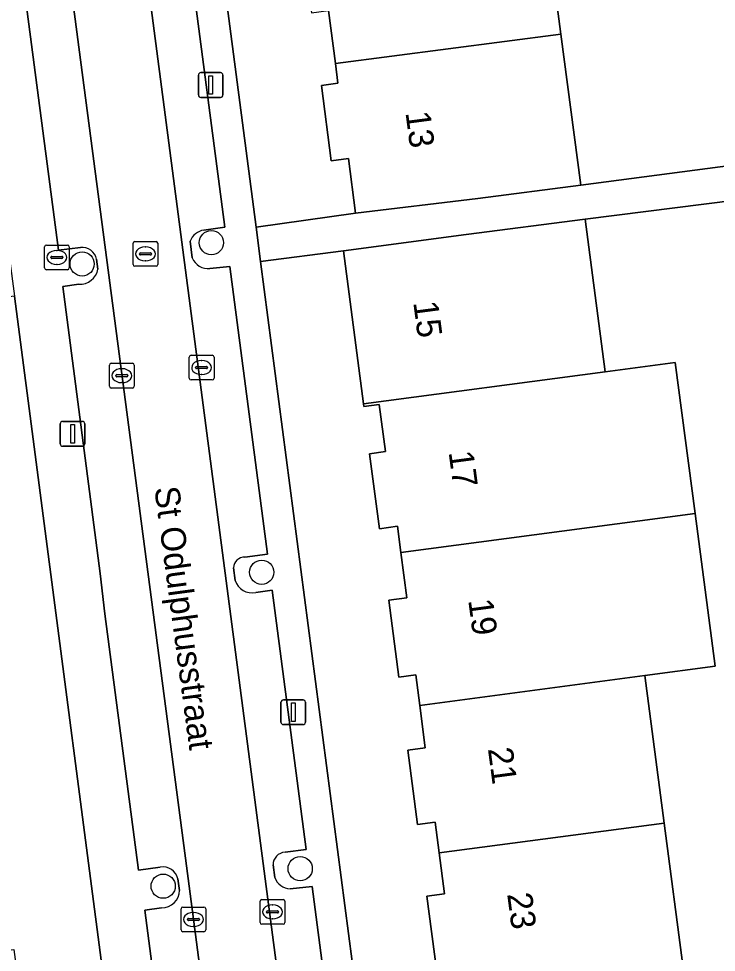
# Model space of a CAD drawing. Extents: x 162073 to 163043, y 381818 to 382561.
# Drawn here: x 162412.58 to 162440.74, y 382361.98 to 382399.64 of the extents above; entities that cross this region are included whole.
import ezdxf

# ---------------------------------------------------------------- set-up
doc = ezdxf.new("R2010")
doc.units = 0
for name, color, linetype in [('IMGEO_Boom', 7, 'Continuous'), ('IMGEO_Brandkraan', 7, 'Continuous'), ('IMGEO_Erf', 7, 'Continuous'), ('IMGEO_Kolk', 7, 'Continuous'), ('IMGEO_Lichtmast', 7, 'Continuous'), ('IMGEO_Openbare_ruimte_label', 7, 'Continuous'), ('IMGEO_Pand', 7, 'Continuous'), ('IMGEO_Pand_nummerreeks', 7, 'Continuous'), ('IMGEO_Parkeervlak_open', 7, 'Continuous'), ('IMGEO_Rijbaan_lokaal_open', 7, 'Continuous'), ('IMGEO_Rioolput', 7, 'Continuous'), ('IMGEO_Voetpad_open', 7, 'Continuous')]:
    doc.layers.add(name, color=color, linetype=linetype)

msp = doc.modelspace()

# ---------------------------------------------------------------- linework, layer by layer
at = {"layer": 'IMGEO_Boom'}
for centre in [(162420.36, 382390.6), (162415.143, 382389.744), (162422.391, 382377.308), (162423.943, 382365.349), (162418.414, 382364.645)]:
    msp.add_circle(centre, 0.489, dxfattribs=at)
at = {"layer": 'IMGEO_Brandkraan'}
for p, q in [((162413.625, 382389.581), (162413.625, 382390.433)), ((162413.7, 382390.507), (162414.552, 382390.507)), ((162414.626, 382390.433), (162414.626, 382389.581)), ((162413.927, 382390.05), (162414.325, 382390.05)), ((162414.113, 382390.287), (162414.138, 382390.287)), ((162413.884, 382390.001), (162413.884, 382390.013)), ((162414.322, 382389.964), (162413.924, 382389.964)), ((162414.136, 382389.727), (162414.111, 382389.727)), ((162414.368, 382390.013), (162414.368, 382390.001)), ((162414.552, 382389.507), (162413.7, 382389.507))]:
    msp.add_line(p, q, dxfattribs=at)
for points in [[(162413.625, 382389.581), (162413.625, 382390.433)], [(162413.7, 382390.507), (162414.552, 382390.507)], [(162414.626, 382390.433), (162414.626, 382389.581)], [(162414.552, 382389.507), (162413.7, 382389.507)]]:
    msp.add_lwpolyline(points, dxfattribs=at)
for centre, radius, start, end in [((162413.702, 382390.431), 0.0765, 91.552, 178.448), ((162413.702, 382390.431), 0.0765, 91.552, 178.448), ((162414.55, 382390.431), 0.0765, 1.552, 88.448), ((162414.55, 382390.431), 0.0765, 1.552, 88.448), ((162413.924, 382390.01), 0.0403, 85.8775, 175.7526), ((162414.329, 382390.012), 0.0386, 1.7309, 96.639), ((162413.921, 382390), 0.0366, 178.938, 274.7102), ((162414.325, 382390.007), 0.043, 264.8664, 352.4533), ((162413.702, 382389.583), 0.0765, 181.552, 268.448), ((162413.702, 382389.583), 0.0765, 181.552, 268.448), ((162414.55, 382389.583), 0.0765, 271.552, 358.448), ((162414.55, 382389.583), 0.0765, 271.552, 358.448)]:
    msp.add_arc(centre, radius, start, end, dxfattribs=at)
for centre, major_axis, ratio, start_param, end_param in [((162414.112, 382390.007), (-0.387, 0.002), 0.722429, 4.712389, 7.853982), ((162414.137, 382390.007), (-0.39, 0.002), 0.717154, 1.570796, 4.712389)]:
    msp.add_ellipse(centre, major_axis=major_axis, ratio=ratio, start_param=start_param, end_param=end_param, dxfattribs=at)
at = {"layer": 'IMGEO_Erf'}
msp.add_lwpolyline([(162443.359, 382412.302), (162442.905, 382416.023), (162445.656, 382416.359), (162445.13, 382420.666), (162442.38, 382420.33), (162441.902, 382424.242), (162441.432, 382428.099), (162444.183, 382428.435), (162443.903, 382430.665), (162430.541, 382428.976), (162431.341, 382422.867), (162432.123, 382416.904), (162432.904, 382410.942), (162433.685, 382404.981), (162434.466, 382399.018), (162435.264, 382392.927), (162448.555, 382394.667), (162448.269, 382396.949), (162445.55, 382396.617), (162445.088, 382400.4), (162444.621, 382404.225), (162447.161, 382404.535), (162446.604, 382408.591), (162443.853, 382408.255)], close=True, dxfattribs=at)
for points in [[(162417.448, 382427.262), (162422.167, 382391.222), (162426.179, 382391.794), (162425.89, 382393.999), (162425.195, 382393.908), (162424.798, 382396.941), (162425.469, 382397.029), (162425.364, 382397.834), (162425.085, 382399.961)], [(162448.744, 382393.233), (162435.443, 382391.554), (162436.249, 382385.398), (162439.079, 382385.773), (162439.877, 382379.681), (162440.685, 382373.516), (162437.855, 382373.141), (162438.635, 382367.185), (162439.399, 382361.357), (162440.178, 382355.411), (162453.531, 382356.88)], [(162429.459, 382361.188), (162429.059, 382364.24), (162429.765, 382364.332), (162429.547, 382365.993), (162429.385, 382367.23), (162428.675, 382367.137), (162428.283, 382370.131), (162428.993, 382370.224), (162428.768, 382371.937), (162428.607, 382373.166), (162427.926, 382373.077), (162427.52, 382376.177), (162428.248, 382376.273), (162428.007, 382378.109), (162427.869, 382379.161), (162427.138, 382379.065), (162426.742, 382382.089), (162427.383, 382382.173), (162427.133, 382384.079), (162426.513, 382383.998), (162426.499, 382384.107), (162425.691, 382390.277), (162422.348, 382389.839), (162427.08, 382353.697)], [(162417.113, 382352.484), (162412.412, 382388.448), (162409.022, 382388.005), (162409.828, 382381.844), (162409.18, 382381.76), (162409.433, 382379.83), (162410.07, 382379.913), (162410.468, 382376.875), (162409.82, 382376.79), (162409.939, 382375.881), (162410.205, 382373.847), (162410.876, 382373.935), (162411.269, 382370.936), (162410.617, 382370.851), (162410.736, 382369.941), (162410.999, 382367.929), (162411.631, 382368.011), (162412.022, 382365.022), (162411.363, 382364.936), (162411.486, 382363.994), (162411.746, 382362.005), (162412.393, 382362.09), (162412.79, 382359.056)]]:
    msp.add_lwpolyline(points, dxfattribs=at)
at = {"layer": 'IMGEO_Kolk'}
for p, q in [((162419.464, 382385.137), (162419.464, 382385.989)), ((162419.539, 382386.063), (162420.391, 382386.063)), ((162420.465, 382385.989), (162420.465, 382385.137)), ((162416.245, 382384.811), (162416.245, 382385.663)), ((162416.32, 382385.737), (162417.172, 382385.737)), ((162416.733, 382385.517), (162416.758, 382385.517)), ((162417.246, 382385.663), (162417.246, 382384.811)), ((162419.723, 382385.557), (162419.723, 382385.569)), ((162420.161, 382385.52), (162419.763, 382385.52)), ((162419.766, 382385.606), (162420.164, 382385.606)), ((162419.952, 382385.843), (162419.977, 382385.843)), ((162420.207, 382385.569), (162420.207, 382385.557)), ((162416.504, 382385.231), (162416.504, 382385.243)), ((162416.942, 382385.194), (162416.544, 382385.194)), ((162416.547, 382385.28), (162416.945, 382385.28)), ((162416.988, 382385.243), (162416.988, 382385.231)), ((162419.975, 382385.283), (162419.95, 382385.283)), ((162416.756, 382384.957), (162416.731, 382384.957)), ((162420.391, 382385.063), (162419.539, 382385.063)), ((162417.172, 382384.737), (162416.32, 382384.737)), ((162422.4, 382364.108), (162423.252, 382364.108)), ((162419.134, 382362.878), (162419.134, 382363.73)), ((162419.209, 382363.804), (162420.061, 382363.804)), ((162420.135, 382363.73), (162420.135, 382362.878)), ((162422.325, 382363.182), (162422.325, 382364.034)), ((162422.813, 382363.888), (162422.838, 382363.888)), ((162423.326, 382364.034), (162423.326, 382363.182)), ((162419.393, 382363.298), (162419.393, 382363.31)), ((162419.436, 382363.347), (162419.834, 382363.347)), ((162419.622, 382363.584), (162419.647, 382363.584)), ((162419.877, 382363.31), (162419.877, 382363.298)), ((162422.584, 382363.602), (162422.584, 382363.614)), ((162423.022, 382363.565), (162422.624, 382363.565)), ((162422.627, 382363.651), (162423.025, 382363.651)), ((162422.836, 382363.328), (162422.811, 382363.328)), ((162423.068, 382363.614), (162423.068, 382363.602)), ((162419.831, 382363.261), (162419.433, 382363.261)), ((162419.645, 382363.024), (162419.62, 382363.024)), ((162423.252, 382363.108), (162422.4, 382363.108)), ((162420.061, 382362.804), (162419.209, 382362.804))]:
    msp.add_line(p, q, dxfattribs=at)
for points in [[(162419.464, 382385.137), (162419.464, 382385.989)], [(162419.539, 382386.063), (162420.391, 382386.063)], [(162420.465, 382385.989), (162420.465, 382385.137)], [(162416.245, 382384.811), (162416.245, 382385.663)], [(162416.32, 382385.737), (162417.172, 382385.737)], [(162417.246, 382385.663), (162417.246, 382384.811)], [(162420.391, 382385.063), (162419.539, 382385.063)], [(162417.172, 382384.737), (162416.32, 382384.737)], [(162422.4, 382364.108), (162423.252, 382364.108)], [(162419.134, 382362.878), (162419.134, 382363.73)], [(162419.209, 382363.804), (162420.061, 382363.804)], [(162420.135, 382363.73), (162420.135, 382362.878)], [(162422.325, 382363.182), (162422.325, 382364.034)], [(162423.326, 382364.034), (162423.326, 382363.182)], [(162423.252, 382363.108), (162422.4, 382363.108)], [(162420.061, 382362.804), (162419.209, 382362.804)]]:
    msp.add_lwpolyline(points, dxfattribs=at)
for centre, radius, start, end in [((162419.541, 382385.987), 0.0765, 91.552, 178.448), ((162419.541, 382385.987), 0.0765, 91.552, 178.448), ((162420.389, 382385.987), 0.0765, 1.552, 88.448), ((162420.389, 382385.987), 0.0765, 1.552, 88.448), ((162416.322, 382385.661), 0.0765, 91.552, 178.448), ((162416.322, 382385.661), 0.0765, 91.552, 178.448), ((162417.17, 382385.661), 0.0765, 1.552, 88.448), ((162417.17, 382385.661), 0.0765, 1.552, 88.448), ((162419.763, 382385.566), 0.0403, 85.8775, 175.7526), ((162419.76, 382385.556), 0.0366, 178.938, 274.7102), ((162420.164, 382385.563), 0.043, 264.8664, 352.4533), ((162420.168, 382385.568), 0.0386, 1.7309, 96.639), ((162416.544, 382385.24), 0.0403, 85.8775, 175.7526), ((162416.541, 382385.23), 0.0366, 178.938, 274.7102), ((162416.945, 382385.237), 0.043, 264.8664, 352.4533), ((162416.949, 382385.242), 0.0386, 1.7309, 96.639), ((162419.541, 382385.139), 0.0765, 181.552, 268.448), ((162419.541, 382385.139), 0.0765, 181.552, 268.448), ((162420.389, 382385.139), 0.0765, 271.552, 358.448), ((162420.389, 382385.139), 0.0765, 271.552, 358.448), ((162416.322, 382384.813), 0.0765, 181.552, 268.448), ((162416.322, 382384.813), 0.0765, 181.552, 268.448), ((162417.17, 382384.813), 0.0765, 271.552, 358.448), ((162417.17, 382384.813), 0.0765, 271.552, 358.448), ((162422.402, 382364.032), 0.0765, 91.552, 178.448), ((162422.402, 382364.032), 0.0765, 91.552, 178.448), ((162423.25, 382364.032), 0.0765, 1.552, 88.448), ((162423.25, 382364.032), 0.0765, 1.552, 88.448), ((162419.211, 382363.728), 0.0765, 91.552, 178.448), ((162419.211, 382363.728), 0.0765, 91.552, 178.448), ((162420.059, 382363.728), 0.0765, 1.552, 88.448), ((162420.059, 382363.728), 0.0765, 1.552, 88.448), ((162419.433, 382363.307), 0.0403, 85.8775, 175.7526), ((162419.43, 382363.297), 0.0366, 178.938, 274.7102), ((162419.834, 382363.304), 0.043, 264.8664, 352.4533), ((162419.838, 382363.309), 0.0386, 1.7309, 96.639), ((162422.624, 382363.611), 0.0403, 85.8775, 175.7526), ((162422.621, 382363.601), 0.0366, 178.938, 274.7102), ((162423.025, 382363.608), 0.043, 264.8664, 352.4533), ((162423.029, 382363.613), 0.0386, 1.7309, 96.639), ((162422.402, 382363.184), 0.0765, 181.552, 268.448), ((162422.402, 382363.184), 0.0765, 181.552, 268.448), ((162423.25, 382363.184), 0.0765, 271.552, 358.448), ((162423.25, 382363.184), 0.0765, 271.552, 358.448), ((162419.211, 382362.88), 0.0765, 181.552, 268.448), ((162419.211, 382362.88), 0.0765, 181.552, 268.448), ((162420.059, 382362.88), 0.0765, 271.552, 358.448), ((162420.059, 382362.88), 0.0765, 271.552, 358.448)]:
    msp.add_arc(centre, radius, start, end, dxfattribs=at)
for centre, major_axis, ratio, start_param, end_param in [((162416.732, 382385.237), (-0.387, 0.002), 0.722429, 4.712389, 7.853982), ((162416.757, 382385.237), (-0.39, 0.002), 0.717154, 1.570796, 4.712389), ((162419.951, 382385.563), (-0.387, 0.002), 0.722429, 4.712389, 7.853982), ((162419.976, 382385.563), (-0.39, 0.002), 0.717154, 1.570796, 4.712389), ((162422.812, 382363.608), (-0.387, 0.002), 0.722429, 4.712389, 7.853982), ((162422.837, 382363.608), (-0.39, 0.002), 0.717154, 1.570796, 4.712389), ((162419.621, 382363.304), (-0.387, 0.002), 0.722429, 4.712389, 7.853982), ((162419.646, 382363.304), (-0.39, 0.002), 0.717154, 1.570796, 4.712389)]:
    msp.add_ellipse(centre, major_axis=major_axis, ratio=ratio, start_param=start_param, end_param=end_param, dxfattribs=at)
at = {"layer": 'IMGEO_Lichtmast'}
for p, q in [((162419.834, 382396.561), (162419.834, 382397.361)), ((162419.834, 382397.361), (162419.834, 382396.561)), ((162419.934, 382397.461), (162420.724, 382397.461)), ((162420.724, 382397.461), (162419.934, 382397.461)), ((162420.824, 382397.361), (162420.824, 382396.561)), ((162420.824, 382396.561), (162420.824, 382397.361)), ((162420.724, 382396.461), (162419.934, 382396.461)), ((162419.934, 382396.461), (162420.724, 382396.461)), ((162414.261, 382382.492), (162414.261, 382383.292)), ((162414.261, 382383.292), (162414.261, 382382.492)), ((162414.361, 382383.392), (162415.151, 382383.392)), ((162415.151, 382383.392), (162414.361, 382383.392)), ((162415.251, 382383.292), (162415.251, 382382.492)), ((162415.251, 382382.492), (162415.251, 382383.292)), ((162415.151, 382382.392), (162414.361, 382382.392)), ((162414.361, 382382.392), (162415.151, 382382.392)), ((162423.167, 382371.261), (162423.167, 382372.061)), ((162423.167, 382372.061), (162423.167, 382371.261)), ((162423.267, 382372.161), (162424.057, 382372.161)), ((162424.057, 382372.161), (162423.267, 382372.161)), ((162424.157, 382372.061), (162424.157, 382371.261)), ((162424.157, 382371.261), (162424.157, 382372.061)), ((162424.057, 382371.161), (162423.267, 382371.161)), ((162423.267, 382371.161), (162424.057, 382371.161))]:
    msp.add_line(p, q, dxfattribs=at)
for points in [[(162420.254, 382397.336), (162420.404, 382397.336), (162420.404, 382396.586), (162420.254, 382396.586), (162420.254, 382397.336)], [(162414.681, 382383.267), (162414.831, 382383.267), (162414.831, 382382.517), (162414.681, 382382.517), (162414.681, 382383.267)], [(162423.587, 382372.036), (162423.737, 382372.036), (162423.737, 382371.286), (162423.587, 382371.286), (162423.587, 382372.036)]]:
    msp.add_lwpolyline(points, dxfattribs=at)
for centre, start, end in [((162419.934, 382397.361), 90, 180), ((162419.934, 382397.361), 90, 180), ((162420.724, 382397.361), 0, 90), ((162420.724, 382397.361), 360, 90), ((162419.934, 382396.561), 180, 270), ((162419.934, 382396.561), 180, 270), ((162420.724, 382396.561), 270, 0), ((162420.724, 382396.561), 270, 0), ((162414.361, 382383.292), 90, 180), ((162414.361, 382383.292), 90, 180), ((162415.151, 382383.292), 0, 90), ((162415.151, 382383.292), 360, 90), ((162414.361, 382382.492), 180, 270), ((162414.361, 382382.492), 180, 270), ((162415.151, 382382.492), 270, 0), ((162415.151, 382382.492), 270, 0), ((162423.267, 382372.061), 90, 180), ((162423.267, 382372.061), 90, 180), ((162424.057, 382372.061), 0, 90), ((162424.057, 382372.061), 360, 90), ((162423.267, 382371.261), 180, 270), ((162423.267, 382371.261), 180, 270), ((162424.057, 382371.261), 270, 0), ((162424.057, 382371.261), 270, 0)]:
    msp.add_arc(centre, 0.1, start, end, dxfattribs=at)
at = {"layer": 'IMGEO_Pand'}
for points in [[(162434.466, 382399.018), (162433.685, 382404.981), (162424.606, 382403.8), (162424.714, 382402.973), (162424, 382402.88), (162424.394, 382399.871), (162425.085, 382399.961), (162425.364, 382397.834)], [(162434.466, 382399.018), (162425.364, 382397.834), (162425.469, 382397.029), (162424.798, 382396.941), (162425.195, 382393.908), (162425.89, 382393.999), (162426.179, 382391.794), (162431.109, 382392.383), (162435.264, 382392.927)], [(162426.499, 382384.107), (162436.249, 382385.398), (162435.443, 382391.554), (162430.643, 382390.925), (162425.691, 382390.277)], [(162426.499, 382384.107), (162426.513, 382383.998), (162427.133, 382384.079), (162427.383, 382382.173), (162426.742, 382382.089), (162427.138, 382379.065), (162427.869, 382379.161), (162428.007, 382378.109), (162439.877, 382379.681), (162439.079, 382385.773), (162436.249, 382385.398)], [(162437.855, 382373.141), (162440.685, 382373.516), (162439.877, 382379.681), (162428.007, 382378.109), (162428.248, 382376.273), (162427.52, 382376.177), (162427.926, 382373.077), (162428.607, 382373.166), (162428.768, 382371.937)], [(162437.855, 382373.141), (162428.768, 382371.937), (162428.993, 382370.224), (162428.283, 382370.131), (162428.675, 382367.137), (162429.385, 382367.23), (162429.547, 382365.993), (162438.635, 382367.185)], [(162429.547, 382365.993), (162429.765, 382364.332), (162429.059, 382364.24), (162429.459, 382361.188), (162430.147, 382361.279), (162430.293, 382360.163), (162439.399, 382361.357), (162438.635, 382367.185)]]:
    msp.add_lwpolyline(points, close=True, dxfattribs=at)
at = {"layer": 'IMGEO_Parkeervlak_open'}
for points in [[(162414.35, 382427.411), (162429.614, 382310.807)], [(162426.631, 382309.919), (162419.352, 382365.466), (162411.212, 382427.236)], [(162420.059, 382391.111), (162420.899, 382391.221), (162419.46, 382402.209), (162419.238, 382403.677), (162417.865, 382414.157), (162417.201, 382414.071)], [(162413.392, 382401.36), (162412.752, 382401.276), (162414.189, 382390.295), (162415.076, 382390.411)], [(162419.581, 382389.988), (162419.498, 382390.661)], [(162415.726, 382389.932), (162415.781, 382389.536)], [(162421.712, 382377.919), (162422.62, 382378.038), (162421.101, 382389.639), (162420.301, 382389.563)], [(162415.014, 382388.922), (162414.361, 382388.836), (162415.877, 382377.255), (162416.064, 382375.626), (162417.417, 382365.296), (162418.299, 382365.411)], [(162421.315, 382376.974), (162421.249, 382377.486)], [(162422.816, 382376.583), (162422.148, 382376.496)], [(162423.333, 382366.012), (162424.186, 382366.123), (162422.816, 382376.583)], [(162422.916, 382364.99), (162422.847, 382365.502)], [(162419.006, 382364.945), (162419.078, 382364.475)], [(162426.702, 382340.435), (162427.577, 382340.55), (162426.09, 382351.908), (162425.876, 382353.516), (162424.421, 382364.628), (162423.535, 382364.54)], [(162418.346, 382363.772), (162417.668, 382363.683), (162419.115, 382352.634), (162419.971, 382352.747)]]:
    msp.add_lwpolyline(points, dxfattribs=at)
for centre, radius, start, end in [((162420.165, 382390.405), 0.714, 98.5003, 158.9686), ((162415.138, 382389.814), 0.6, 11.3085, 95.9168), ((162420.223, 382390.253), 0.695, 202.4506, 276.4446), ((162415.045, 382389.669), 0.748, 267.6158, 349.7402), ((162421.703, 382377.465), 0.454, 88.8566, 177.308), ((162421.994, 382377.193), 0.714, 197.8713, 282.4317), ((162423.358, 382365.502), 0.511, 92.8162, 179.9445), ((162418.416, 382364.819), 0.603, 12.0142, 101.2062), ((162423.566, 382365.234), 0.695, 200.5518, 267.4155), ((162418.354, 382364.496), 0.724, 269.3485, 358.336)]:
    msp.add_arc(centre, radius, start, end, dxfattribs=at)
at = {"layer": 'IMGEO_Rijbaan_lokaal_open'}
for points in [[(162407.586, 382452.78), (162408.019, 382451.024), (162410.161, 382435.214), (162411.212, 382427.236), (162419.352, 382365.466), (162426.631, 382309.919), (162427.016, 382306.972), (162427.504, 382303.228), (162427.564, 382302.773), (162429.003, 382291.348), (162429.485, 382287.882), (162429.536, 382287.514)], [(162429.087, 382283.368), (162433.079, 382281.915), (162433.14, 382283.892), (162432.711, 382287.912), (162432.658, 382288.337), (162430.808, 382302.654), (162430.496, 382304.785), (162429.95, 382308.514), (162429.614, 382310.807), (162414.35, 382427.411)]]:
    msp.add_lwpolyline(points, dxfattribs=at)
at = {"layer": 'IMGEO_Rioolput'}
for p, q in [((162417.198, 382389.723), (162417.198, 382390.575)), ((162417.273, 382390.649), (162418.125, 382390.649)), ((162417.686, 382390.429), (162417.711, 382390.429)), ((162418.199, 382390.575), (162418.199, 382389.723)), ((162417.457, 382390.143), (162417.457, 382390.155)), ((162417.895, 382390.106), (162417.497, 382390.106)), ((162417.5, 382390.192), (162417.898, 382390.192)), ((162417.941, 382390.155), (162417.941, 382390.143)), ((162417.709, 382389.869), (162417.684, 382389.869)), ((162418.125, 382389.649), (162417.273, 382389.649))]:
    msp.add_line(p, q, dxfattribs=at)
for points in [[(162417.198, 382389.723), (162417.198, 382390.575)], [(162417.273, 382390.649), (162418.125, 382390.649)], [(162418.199, 382390.575), (162418.199, 382389.723)], [(162418.125, 382389.649), (162417.273, 382389.649)]]:
    msp.add_lwpolyline(points, dxfattribs=at)
for centre, radius, start, end in [((162417.275, 382390.573), 0.0765, 91.552, 178.448), ((162417.275, 382390.573), 0.0765, 91.552, 178.448), ((162418.123, 382390.573), 0.0765, 1.552, 88.448), ((162418.123, 382390.573), 0.0765, 1.552, 88.448), ((162417.497, 382390.152), 0.0403, 85.8775, 175.7526), ((162417.494, 382390.142), 0.0366, 178.938, 274.7102), ((162417.898, 382390.149), 0.043, 264.8664, 352.4533), ((162417.902, 382390.154), 0.0386, 1.7309, 96.639), ((162417.275, 382389.725), 0.0765, 181.552, 268.448), ((162417.275, 382389.725), 0.0765, 181.552, 268.448), ((162418.123, 382389.725), 0.0765, 271.552, 358.448), ((162418.123, 382389.725), 0.0765, 271.552, 358.448)]:
    msp.add_arc(centre, radius, start, end, dxfattribs=at)
for centre, major_axis, ratio, start_param, end_param in [((162417.685, 382390.149), (-0.387, 0.002), 0.722429, 4.712389, 7.853982), ((162417.71, 382390.149), (-0.39, 0.002), 0.717154, 1.570796, 4.712389)]:
    msp.add_ellipse(centre, major_axis=major_axis, ratio=ratio, start_param=start_param, end_param=end_param, dxfattribs=at)
at = {"layer": 'IMGEO_Voetpad_open'}
for points in [[(162404.775, 382446.868), (162405.814, 382438.92), (162407.316, 382427.433), (162407.339, 382427.254), (162407.5, 382426.022), (162412.215, 382389.958), (162412.412, 382388.448), (162417.113, 382352.484), (162417.31, 382350.977), (162422.808, 382308.918), (162423.006, 382307.403), (162425.841, 382285.72)], [(162432.658, 382288.337), (162432.711, 382287.912), (162433.14, 382283.892), (162433.079, 382281.915), (162436.323, 382283.097), (162432.965, 382308.744), (162432.779, 382310.167), (162427.267, 382352.264), (162427.08, 382353.697), (162422.348, 382389.839), (162422.167, 382391.222), (162417.448, 382427.262), (162417.254, 382428.746), (162415.345, 382443.326)], [(162417.201, 382414.071), (162417.865, 382414.157), (162419.238, 382403.677), (162419.46, 382402.209), (162420.899, 382391.221), (162420.059, 382391.111)], [(162415.076, 382390.411), (162414.189, 382390.295), (162412.752, 382401.276), (162413.392, 382401.36)], [(162448.555, 382394.667), (162435.264, 382392.927), (162431.109, 382392.383), (162426.179, 382391.794), (162422.167, 382391.222), (162422.348, 382389.839), (162425.691, 382390.277), (162430.643, 382390.925), (162435.443, 382391.554), (162448.744, 382393.233)], [(162419.498, 382390.661), (162419.581, 382389.988)], [(162415.781, 382389.536), (162415.726, 382389.932)], [(162420.301, 382389.563), (162421.101, 382389.639), (162422.62, 382378.038), (162421.712, 382377.919)], [(162418.299, 382365.411), (162417.417, 382365.296), (162416.064, 382375.626), (162415.877, 382377.255), (162414.361, 382388.836), (162415.014, 382388.922)], [(162421.249, 382377.486), (162421.315, 382376.974)], [(162422.148, 382376.496), (162422.816, 382376.583), (162424.186, 382366.123), (162423.333, 382366.012)], [(162422.847, 382365.502), (162422.916, 382364.99)], [(162419.078, 382364.475), (162419.006, 382364.945)], [(162423.535, 382364.54), (162424.421, 382364.628), (162425.876, 382353.516), (162426.09, 382351.908), (162427.577, 382340.55), (162426.702, 382340.435)], [(162419.971, 382352.747), (162419.115, 382352.634), (162417.668, 382363.683), (162418.346, 382363.772)]]:
    msp.add_lwpolyline(points, dxfattribs=at)
for centre, radius, start, end in [((162420.165, 382390.405), 0.714, 98.5003, 158.9686), ((162415.138, 382389.814), 0.6, 11.3085, 95.9168), ((162420.223, 382390.253), 0.695, 202.4506, 276.4446), ((162415.045, 382389.669), 0.748, 267.6158, 349.7402), ((162421.703, 382377.465), 0.454, 88.8566, 177.308), ((162421.994, 382377.193), 0.714, 197.8713, 282.4317), ((162423.358, 382365.502), 0.511, 92.8162, 179.9445), ((162418.416, 382364.819), 0.603, 12.0142, 101.2062), ((162423.566, 382365.234), 0.695, 200.5518, 267.4155), ((162418.354, 382364.496), 0.724, 269.3485, 358.336)]:
    msp.add_arc(centre, radius, start, end, dxfattribs=at)

# ---------------------------------------------------------------- texts
at = {"layer": 'IMGEO_Openbare_ruimte_label'}
msp.add_text('St Odulphusstraat', height=1, rotation=277.6439, dxfattribs=at).set_placement((162418.055, 382380.709))
at = {"layer": 'IMGEO_Pand_nummerreeks'}
for s, rotation, p in [('13', 277.4424, (162428.191, 382395.849)), ('15', 277.4583, (162428.505, 382388.194)), ('17', 277.553, (162429.931, 382382.153)), ('19', 277.553, (162430.723, 382376.182)), ('21', 277.553, (162431.517, 382370.188)), ('23', 277.553, (162432.294, 382364.329))]:
    msp.add_text(s, height=1, rotation=rotation, dxfattribs=at).set_placement(p)

doc.saveas('drawing.dxf')
